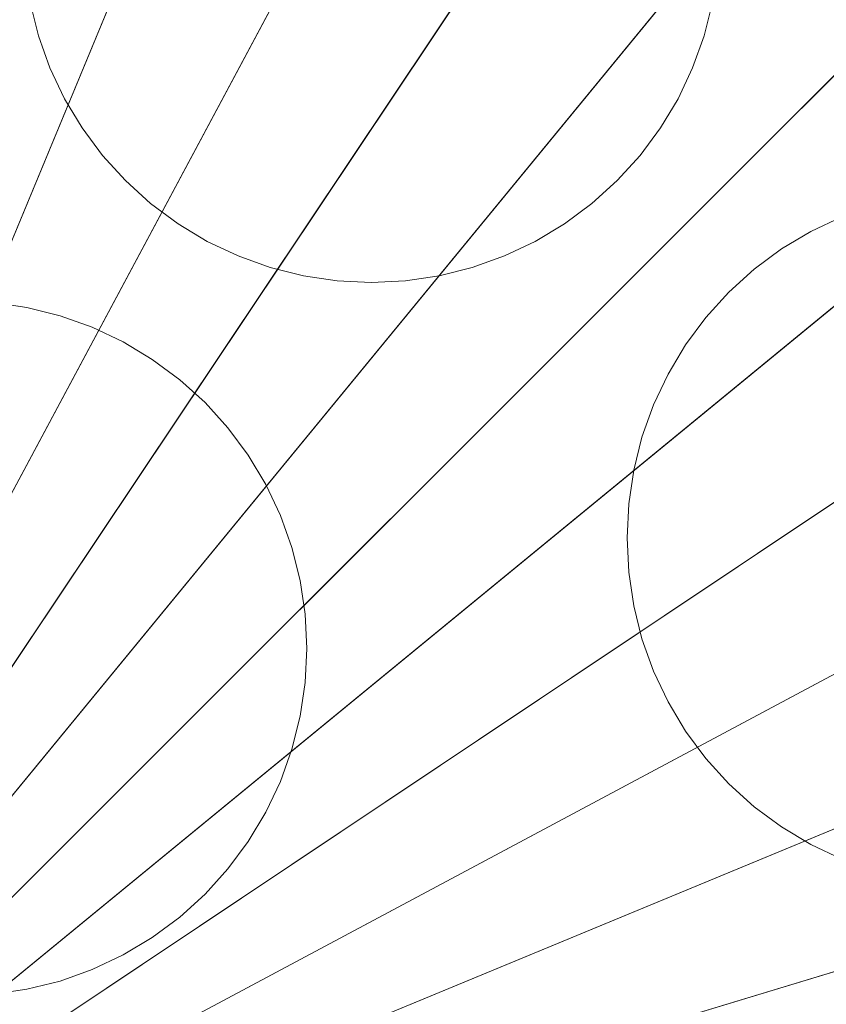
# Model space of a CAD drawing. Header units: millimetres. Extents: x 2270 to 2550, y -29847 to -29567.
# Tile 454 of 591: x 2438 to 2484, y -29687 to -29629. Entities that reach past the tile are written whole.
import ezdxf

# ---------------------------------------------------------------- set-up
doc = ezdxf.new("R2010")
doc.units = ezdxf.units.MM
doc.header["$LTSCALE"] = 25.4
doc.layers.add('Lighting-LED', color=7, linetype='Continuous', lineweight=5, true_color=0x000000)

msp = doc.modelspace()

# ---------------------------------------------------------------- linework, layer by layer
at = {"layer": 'Lighting-LED', "color": 18, "linetype": 'Continuous', "lineweight": 5, "true_color": 0x000000}
for points in [[(2410, -29707.5, -295.5), (2437.114, -29571.189, -295.5), (2450.345, -29574.502, -295.5)], [(2410, -29707.5, -295.5), (2450.345, -29574.502, -295.5), (2463.185, -29579.099, -295.5)], [(2410, -29707.5, -295.5), (2463.185, -29579.099, -295.5), (2475.516, -29584.928, -295.5)], [(2410, -29707.5, -295.5), (2475.516, -29584.928, -295.5), (2487.214, -29591.942, -295.5)], [(2445.972, -29588.916, -170.5), (2434.175, -29585.963, -170.5), (2410, -29707.5, -170.5)], [(2457.421, -29593.016, -170.5), (2445.972, -29588.916, -170.5), (2410, -29707.5, -170.5)], [(2410, -29707.5, -295.5), (2487.214, -29591.942, -295.5), (2498.168, -29600.067, -295.5)], [(2468.415, -29598.213, -170.5), (2457.421, -29593.016, -170.5), (2410, -29707.5, -170.5)], [(2478.845, -29604.466, -170.5), (2468.415, -29598.213, -170.5), (2410, -29707.5, -170.5)], [(2410, -29707.5, -295.5), (2498.168, -29600.067, -295.5), (2508.277, -29609.223, -295.5)], [(2488.612, -29611.711, -170.5), (2478.845, -29604.466, -170.5), (2410, -29707.5, -170.5)], [(2410, -29707.5, -295.5), (2508.277, -29609.223, -295.5), (2517.433, -29619.332, -295.5)], [(2497.626, -29619.874, -170.5), (2488.612, -29611.711, -170.5), (2410, -29707.5, -170.5)], [(2410, -29707.5, -295.5), (2517.433, -29619.332, -295.5), (2525.558, -29630.286, -295.5)], [(2505.789, -29628.888, -170.5), (2497.626, -29619.874, -170.5), (2410, -29707.5, -170.5)], [(2438.139, -29628.312, -293.913), (2438.139, -29628.312, -297.088), (2438.622, -29630.24, -297.088), (2438.622, -29630.24, -293.913)], [(2477.378, -29630.24, -293.913), (2477.378, -29630.24, -297.088), (2477.861, -29628.312, -297.088), (2477.861, -29628.312, -293.913)], [(2513.034, -29638.655, -170.5), (2505.789, -29628.888, -170.5), (2410, -29707.5, -170.5)], [(2410, -29707.5, -295.5), (2525.558, -29630.286, -295.5), (2532.572, -29641.984, -295.5)], [(2438.622, -29630.24, -293.913), (2438.622, -29630.24, -297.088), (2439.291, -29632.111, -297.088), (2439.291, -29632.111, -293.913)], [(2476.709, -29632.111, -293.913), (2476.709, -29632.111, -297.088), (2477.378, -29630.24, -297.088), (2477.378, -29630.24, -293.913)], [(2439.291, -29632.111, -293.913), (2439.291, -29632.111, -297.088), (2440.141, -29633.907, -297.088), (2440.141, -29633.907, -293.913)], [(2475.859, -29633.907, -293.913), (2475.859, -29633.907, -297.088), (2476.709, -29632.111, -297.088), (2476.709, -29632.111, -293.913)], [(2440.141, -29633.907, -293.913), (2440.141, -29633.907, -297.088), (2441.163, -29635.612, -297.088), (2441.163, -29635.612, -293.913)], [(2474.837, -29635.612, -293.913), (2474.837, -29635.612, -297.088), (2475.859, -29633.907, -297.088), (2475.859, -29633.907, -293.913)], [(2441.163, -29635.612, -293.913), (2441.163, -29635.612, -297.088), (2442.347, -29637.208, -297.088), (2442.347, -29637.208, -293.913)], [(2473.653, -29637.208, -293.913), (2473.653, -29637.208, -297.088), (2474.837, -29635.612, -297.088), (2474.837, -29635.612, -293.913)], [(2442.347, -29637.208, -293.913), (2442.347, -29637.208, -297.088), (2443.681, -29638.68, -297.088), (2443.681, -29638.68, -293.913)], [(2472.319, -29638.68, -293.913), (2472.319, -29638.68, -297.088), (2473.653, -29637.208, -297.088), (2473.653, -29637.208, -293.913)], [(2519.287, -29649.085, -170.5), (2513.034, -29638.655, -170.5), (2410, -29707.5, -170.5)], [(2443.681, -29638.68, -293.913), (2443.681, -29638.68, -297.088), (2445.154, -29640.015, -297.088), (2445.154, -29640.015, -293.913)], [(2470.846, -29640.015, -293.913), (2470.846, -29640.015, -297.088), (2472.319, -29638.68, -297.088), (2472.319, -29638.68, -293.913)], [(2445.154, -29640.015, -293.913), (2445.154, -29640.015, -297.088), (2446.75, -29641.199, -297.088), (2446.75, -29641.199, -293.913)], [(2469.25, -29641.199, -293.913), (2469.25, -29641.199, -297.088), (2470.846, -29640.015, -297.088), (2470.846, -29640.015, -293.913)], [(2485.389, -29640.791, -293.913), (2485.389, -29640.791, -297.088), (2483.593, -29641.641, -297.088), (2483.593, -29641.641, -293.913)], [(2446.75, -29641.199, -293.913), (2446.75, -29641.199, -297.088), (2448.454, -29642.22, -297.088), (2448.454, -29642.22, -293.913)], [(2467.546, -29642.22, -293.913), (2467.546, -29642.22, -297.088), (2469.25, -29641.199, -297.088), (2469.25, -29641.199, -293.913)], [(2410, -29707.5, -295.5), (2532.572, -29641.984, -295.5), (2538.401, -29654.315, -295.5)], [(2483.593, -29641.641, -293.913), (2483.593, -29641.641, -297.088), (2481.888, -29642.663, -297.088), (2481.888, -29642.663, -293.913)], [(2448.454, -29642.22, -293.913), (2448.454, -29642.22, -297.088), (2450.251, -29643.07, -297.088), (2450.251, -29643.07, -293.913)], [(2465.749, -29643.07, -293.913), (2465.749, -29643.07, -297.088), (2467.546, -29642.22, -297.088), (2467.546, -29642.22, -293.913)], [(2481.888, -29642.663, -293.913), (2481.888, -29642.663, -297.088), (2480.292, -29643.847, -297.088), (2480.292, -29643.847, -293.913)], [(2450.251, -29643.07, -293.913), (2450.251, -29643.07, -297.088), (2452.122, -29643.74, -297.088), (2452.122, -29643.74, -293.913)], [(2463.878, -29643.74, -293.913), (2463.878, -29643.74, -297.088), (2465.749, -29643.07, -297.088), (2465.749, -29643.07, -293.913)], [(2452.122, -29643.74, -293.913), (2452.122, -29643.74, -297.088), (2454.049, -29644.222, -297.088), (2454.049, -29644.222, -293.913)], [(2461.951, -29644.222, -293.913), (2461.951, -29644.222, -297.088), (2463.878, -29643.74, -297.088), (2463.878, -29643.74, -293.913)], [(2480.292, -29643.847, -293.913), (2480.292, -29643.847, -297.088), (2478.82, -29645.181, -297.088), (2478.82, -29645.181, -293.913)], [(2454.049, -29644.222, -293.913), (2454.049, -29644.222, -297.088), (2456.015, -29644.514, -297.088), (2456.015, -29644.514, -293.913)], [(2459.985, -29644.514, -293.913), (2459.985, -29644.514, -297.088), (2461.951, -29644.222, -297.088), (2461.951, -29644.222, -293.913)], [(2456.015, -29644.514, -293.913), (2456.015, -29644.514, -297.088), (2458, -29644.612, -297.088), (2458, -29644.612, -293.913)], [(2458, -29644.612, -293.913), (2458, -29644.612, -297.088), (2459.985, -29644.514, -297.088), (2459.985, -29644.514, -293.913)], [(2478.82, -29645.181, -293.913), (2478.82, -29645.181, -297.088), (2477.485, -29646.654, -297.088), (2477.485, -29646.654, -293.913)], [(2437.951, -29646.07, -293.913), (2437.951, -29646.07, -297.088), (2435.985, -29645.778, -297.088), (2435.985, -29645.778, -293.913)], [(2439.878, -29646.553, -293.913), (2439.878, -29646.553, -297.088), (2437.951, -29646.07, -297.088), (2437.951, -29646.07, -293.913)], [(2441.749, -29647.222, -293.913), (2441.749, -29647.222, -297.088), (2439.878, -29646.553, -297.088), (2439.878, -29646.553, -293.913)], [(2477.485, -29646.654, -293.913), (2477.485, -29646.654, -297.088), (2476.301, -29648.25, -297.088), (2476.301, -29648.25, -293.913)], [(2443.546, -29648.072, -293.913), (2443.546, -29648.072, -297.088), (2441.749, -29647.222, -297.088), (2441.749, -29647.222, -293.913)], [(2445.25, -29649.094, -293.913), (2445.25, -29649.094, -297.088), (2443.546, -29648.072, -297.088), (2443.546, -29648.072, -293.913)], [(2476.301, -29648.25, -293.913), (2476.301, -29648.25, -297.088), (2475.28, -29649.954, -297.088), (2475.28, -29649.954, -293.913)], [(2524.484, -29660.079, -170.5), (2519.287, -29649.085, -170.5), (2410, -29707.5, -170.5)], [(2446.846, -29650.277, -293.913), (2446.846, -29650.277, -297.088), (2445.25, -29649.094, -297.088), (2445.25, -29649.094, -293.913)], [(2475.28, -29649.954, -293.913), (2475.28, -29649.954, -297.088), (2474.43, -29651.751, -297.088), (2474.43, -29651.751, -293.913)], [(2448.319, -29651.612, -293.913), (2448.319, -29651.612, -297.088), (2446.846, -29650.277, -297.088), (2446.846, -29650.277, -293.913)], [(2449.653, -29653.084, -293.913), (2449.653, -29653.084, -297.088), (2448.319, -29651.612, -297.088), (2448.319, -29651.612, -293.913)], [(2474.43, -29651.751, -293.913), (2474.43, -29651.751, -297.088), (2473.76, -29653.622, -297.088), (2473.76, -29653.622, -293.913)], [(2450.837, -29654.68, -293.913), (2450.837, -29654.68, -297.088), (2449.653, -29653.084, -297.088), (2449.653, -29653.084, -293.913)], [(2473.76, -29653.622, -293.913), (2473.76, -29653.622, -297.088), (2473.278, -29655.549, -297.088), (2473.278, -29655.549, -293.913)], [(2410, -29707.5, -295.5), (2538.401, -29654.315, -295.5), (2542.998, -29667.155, -295.5)], [(2451.859, -29656.385, -293.913), (2451.859, -29656.385, -297.088), (2450.837, -29654.68, -297.088), (2450.837, -29654.68, -293.913)], [(2473.278, -29655.549, -293.913), (2473.278, -29655.549, -297.088), (2472.986, -29657.515, -297.088), (2472.986, -29657.515, -293.913)], [(2452.709, -29658.181, -293.913), (2452.709, -29658.181, -297.088), (2451.859, -29656.385, -297.088), (2451.859, -29656.385, -293.913)], [(2472.986, -29657.515, -293.913), (2472.986, -29657.515, -297.088), (2472.888, -29659.5, -297.088), (2472.888, -29659.5, -293.913)], [(2453.378, -29660.053, -293.913), (2453.378, -29660.053, -297.088), (2452.709, -29658.181, -297.088), (2452.709, -29658.181, -293.913)], [(2472.888, -29659.5, -293.913), (2472.888, -29659.5, -297.088), (2472.986, -29661.485, -297.088), (2472.986, -29661.485, -293.913)], [(2528.584, -29671.528, -170.5), (2524.484, -29660.079, -170.5), (2410, -29707.5, -170.5)], [(2453.861, -29661.98, -293.913), (2453.861, -29661.98, -297.088), (2453.378, -29660.053, -297.088), (2453.378, -29660.053, -293.913)], [(2472.986, -29661.485, -293.913), (2472.986, -29661.485, -297.088), (2473.278, -29663.451, -297.088), (2473.278, -29663.451, -293.913)], [(2454.152, -29663.946, -293.913), (2454.152, -29663.946, -297.088), (2453.861, -29661.98, -297.088), (2453.861, -29661.98, -293.913)], [(2454.25, -29665.931, -293.913), (2454.25, -29665.931, -297.088), (2454.152, -29663.946, -297.088), (2454.152, -29663.946, -293.913)], [(2473.278, -29663.451, -293.913), (2473.278, -29663.451, -297.088), (2473.76, -29665.378, -297.088), (2473.76, -29665.378, -293.913)], [(2473.76, -29665.378, -293.913), (2473.76, -29665.378, -297.088), (2474.43, -29667.249, -297.088), (2474.43, -29667.249, -293.913)], [(2454.152, -29667.916, -293.913), (2454.152, -29667.916, -297.088), (2454.25, -29665.931, -297.088), (2454.25, -29665.931, -293.913)], [(2410, -29707.5, -295.5), (2542.998, -29667.155, -295.5), (2546.311, -29680.386, -295.5)], [(2474.43, -29667.249, -293.913), (2474.43, -29667.249, -297.088), (2475.28, -29669.046, -297.088), (2475.28, -29669.046, -293.913)], [(2453.861, -29669.881, -293.913), (2453.861, -29669.881, -297.088), (2454.152, -29667.916, -297.088), (2454.152, -29667.916, -293.913)], [(2475.28, -29669.046, -293.913), (2475.28, -29669.046, -297.088), (2476.301, -29670.75, -297.088), (2476.301, -29670.75, -293.913)], [(2453.378, -29671.809, -293.913), (2453.378, -29671.809, -297.088), (2453.861, -29669.881, -297.088), (2453.861, -29669.881, -293.913)], [(2476.301, -29670.75, -293.913), (2476.301, -29670.75, -297.088), (2477.485, -29672.346, -297.088), (2477.485, -29672.346, -293.913)], [(2531.537, -29683.325, -170.5), (2528.584, -29671.528, -170.5), (2410, -29707.5, -170.5)], [(2452.709, -29673.68, -293.913), (2452.709, -29673.68, -297.088), (2453.378, -29671.809, -297.088), (2453.378, -29671.809, -293.913)], [(2477.485, -29672.346, -293.913), (2477.485, -29672.346, -297.088), (2478.82, -29673.819, -297.088), (2478.82, -29673.819, -293.913)], [(2451.859, -29675.477, -293.913), (2451.859, -29675.477, -297.088), (2452.709, -29673.68, -297.088), (2452.709, -29673.68, -293.913)], [(2478.82, -29673.819, -293.913), (2478.82, -29673.819, -297.088), (2480.292, -29675.153, -297.088), (2480.292, -29675.153, -293.913)], [(2480.292, -29675.153, -293.913), (2480.292, -29675.153, -297.088), (2481.888, -29676.337, -297.088), (2481.888, -29676.337, -293.913)], [(2450.837, -29677.181, -293.913), (2450.837, -29677.181, -297.088), (2451.859, -29675.477, -297.088), (2451.859, -29675.477, -293.913)], [(2481.888, -29676.337, -293.913), (2481.888, -29676.337, -297.088), (2483.593, -29677.359, -297.088), (2483.593, -29677.359, -293.913)], [(2449.653, -29678.777, -293.913), (2449.653, -29678.777, -297.088), (2450.837, -29677.181, -297.088), (2450.837, -29677.181, -293.913)], [(2483.593, -29677.359, -293.913), (2483.593, -29677.359, -297.088), (2485.389, -29678.209, -297.088), (2485.389, -29678.209, -293.913)], [(2448.319, -29680.25, -293.913), (2448.319, -29680.25, -297.088), (2449.653, -29678.777, -297.088), (2449.653, -29678.777, -293.913)], [(2410, -29707.5, -295.5), (2546.311, -29680.386, -295.5), (2548.311, -29693.878, -295.5)], [(2446.846, -29681.584, -293.913), (2446.846, -29681.584, -297.088), (2448.319, -29680.25, -297.088), (2448.319, -29680.25, -293.913)], [(2445.25, -29682.768, -293.913), (2445.25, -29682.768, -297.088), (2446.846, -29681.584, -297.088), (2446.846, -29681.584, -293.913)], [(2443.546, -29683.79, -293.913), (2443.546, -29683.79, -297.088), (2445.25, -29682.768, -297.088), (2445.25, -29682.768, -293.913)], [(2533.321, -29695.354, -170.5), (2531.537, -29683.325, -170.5), (2410, -29707.5, -170.5)], [(2441.749, -29684.639, -293.913), (2441.749, -29684.639, -297.088), (2443.546, -29683.79, -297.088), (2443.546, -29683.79, -293.913)], [(2439.878, -29685.309, -293.913), (2439.878, -29685.309, -297.088), (2441.749, -29684.639, -297.088), (2441.749, -29684.639, -293.913)], [(2437.951, -29685.792, -293.913), (2437.951, -29685.792, -297.088), (2439.878, -29685.309, -297.088), (2439.878, -29685.309, -293.913)], [(2435.985, -29686.083, -293.913), (2435.985, -29686.083, -297.088), (2437.951, -29685.792, -297.088), (2437.951, -29685.792, -293.913)]]:
    msp.add_3dface(points, dxfattribs=at)
for points, invisible_edges in [([(2450.251, -29605.653, -297.088), (2465.749, -29643.07, -297.088), (2437.75, -29624.362, -297.088), (2450.251, -29605.653, -297.088)], 15), ([(2450.251, -29605.653, -293.913), (2465.749, -29643.07, -293.913), (2437.75, -29624.362, -293.913), (2450.251, -29605.653, -293.913)], 15), ([(2450.251, -29605.653, -297.088), (2478.25, -29624.362, -297.088), (2465.749, -29643.07, -297.088), (2450.251, -29605.653, -297.088)], 15), ([(2450.251, -29605.653, -293.913), (2478.25, -29624.362, -293.913), (2465.749, -29643.07, -293.913), (2450.251, -29605.653, -293.913)], 15), ([(2438.622, -29630.24, -297.088), (2438.139, -29628.312, -297.088), (2437.75, -29624.362, -297.088), (2438.622, -29630.24, -297.088)], 14), ([(2440.141, -29633.907, -297.088), (2438.622, -29630.24, -297.088), (2437.75, -29624.362, -297.088), (2440.141, -29633.907, -297.088)], 15), ([(2445.154, -29640.015, -297.088), (2440.141, -29633.907, -297.088), (2437.75, -29624.362, -297.088), (2445.154, -29640.015, -297.088)], 15), ([(2465.749, -29643.07, -297.088), (2445.154, -29640.015, -297.088), (2437.75, -29624.362, -297.088), (2465.749, -29643.07, -297.088)], 15), ([(2438.622, -29630.24, -293.913), (2438.139, -29628.312, -293.913), (2437.75, -29624.362, -293.913), (2438.622, -29630.24, -293.913)], 14), ([(2440.141, -29633.907, -293.913), (2438.622, -29630.24, -293.913), (2437.75, -29624.362, -293.913), (2440.141, -29633.907, -293.913)], 15), ([(2445.154, -29640.015, -293.913), (2440.141, -29633.907, -293.913), (2437.75, -29624.362, -293.913), (2445.154, -29640.015, -293.913)], 15), ([(2465.749, -29643.07, -293.913), (2445.154, -29640.015, -293.913), (2437.75, -29624.362, -293.913), (2465.749, -29643.07, -293.913)], 15), ([(2478.25, -29624.362, -297.088), (2475.859, -29633.907, -297.088), (2465.749, -29643.07, -297.088), (2478.25, -29624.362, -297.088)], 15), ([(2478.25, -29624.362, -293.913), (2475.859, -29633.907, -293.913), (2465.749, -29643.07, -293.913), (2478.25, -29624.362, -293.913)], 15), ([(2478.25, -29624.362, -297.088), (2477.378, -29630.24, -297.088), (2475.859, -29633.907, -297.088), (2478.25, -29624.362, -297.088)], 15), ([(2478.25, -29624.362, -293.913), (2477.378, -29630.24, -293.913), (2475.859, -29633.907, -293.913), (2478.25, -29624.362, -293.913)], 15), ([(2478.25, -29624.362, -297.088), (2477.861, -29628.312, -297.088), (2477.378, -29630.24, -297.088), (2478.25, -29624.362, -297.088)], 13), ([(2478.25, -29624.362, -293.913), (2477.861, -29628.312, -293.913), (2477.378, -29630.24, -293.913), (2478.25, -29624.362, -293.913)], 13), ([(2440.141, -29633.907, -297.088), (2439.291, -29632.111, -297.088), (2438.622, -29630.24, -297.088), (2440.141, -29633.907, -297.088)], 12), ([(2440.141, -29633.907, -293.913), (2439.291, -29632.111, -293.913), (2438.622, -29630.24, -293.913), (2440.141, -29633.907, -293.913)], 12), ([(2477.378, -29630.24, -297.088), (2476.709, -29632.111, -297.088), (2475.859, -29633.907, -297.088), (2477.378, -29630.24, -297.088)], 12), ([(2477.378, -29630.24, -293.913), (2476.709, -29632.111, -293.913), (2475.859, -29633.907, -293.913), (2477.378, -29630.24, -293.913)], 12), ([(2442.347, -29637.208, -297.088), (2441.163, -29635.612, -297.088), (2440.141, -29633.907, -297.088), (2442.347, -29637.208, -297.088)], 12), ([(2445.154, -29640.015, -297.088), (2442.347, -29637.208, -297.088), (2440.141, -29633.907, -297.088), (2445.154, -29640.015, -297.088)], 15), ([(2442.347, -29637.208, -293.913), (2441.163, -29635.612, -293.913), (2440.141, -29633.907, -293.913), (2442.347, -29637.208, -293.913)], 12), ([(2445.154, -29640.015, -293.913), (2442.347, -29637.208, -293.913), (2440.141, -29633.907, -293.913), (2445.154, -29640.015, -293.913)], 15), ([(2475.859, -29633.907, -297.088), (2470.846, -29640.015, -297.088), (2465.749, -29643.07, -297.088), (2475.859, -29633.907, -297.088)], 15), ([(2475.859, -29633.907, -293.913), (2470.846, -29640.015, -293.913), (2465.749, -29643.07, -293.913), (2475.859, -29633.907, -293.913)], 15), ([(2475.859, -29633.907, -297.088), (2473.653, -29637.208, -297.088), (2470.846, -29640.015, -297.088), (2475.859, -29633.907, -297.088)], 15), ([(2475.859, -29633.907, -293.913), (2473.653, -29637.208, -293.913), (2470.846, -29640.015, -293.913), (2475.859, -29633.907, -293.913)], 15), ([(2475.859, -29633.907, -297.088), (2474.837, -29635.612, -297.088), (2473.653, -29637.208, -297.088), (2475.859, -29633.907, -297.088)], 12), ([(2475.859, -29633.907, -293.913), (2474.837, -29635.612, -293.913), (2473.653, -29637.208, -293.913), (2475.859, -29633.907, -293.913)], 12), ([(2445.154, -29640.015, -297.088), (2443.681, -29638.68, -297.088), (2442.347, -29637.208, -297.088), (2445.154, -29640.015, -297.088)], 12), ([(2445.154, -29640.015, -293.913), (2443.681, -29638.68, -293.913), (2442.347, -29637.208, -293.913), (2445.154, -29640.015, -293.913)], 12), ([(2473.653, -29637.208, -297.088), (2472.319, -29638.68, -297.088), (2470.846, -29640.015, -297.088), (2473.653, -29637.208, -297.088)], 12), ([(2473.653, -29637.208, -293.913), (2472.319, -29638.68, -293.913), (2470.846, -29640.015, -293.913), (2473.653, -29637.208, -293.913)], 12), ([(2448.454, -29642.22, -297.088), (2446.75, -29641.199, -297.088), (2445.154, -29640.015, -297.088), (2448.454, -29642.22, -297.088)], 12), ([(2450.251, -29643.07, -297.088), (2448.454, -29642.22, -297.088), (2445.154, -29640.015, -297.088), (2450.251, -29643.07, -297.088)], 14), ([(2456.015, -29644.514, -297.088), (2450.251, -29643.07, -297.088), (2445.154, -29640.015, -297.088), (2456.015, -29644.514, -297.088)], 15), ([(2465.749, -29643.07, -297.088), (2456.015, -29644.514, -297.088), (2445.154, -29640.015, -297.088), (2465.749, -29643.07, -297.088)], 15), ([(2448.454, -29642.22, -293.913), (2446.75, -29641.199, -293.913), (2445.154, -29640.015, -293.913), (2448.454, -29642.22, -293.913)], 12), ([(2450.251, -29643.07, -293.913), (2448.454, -29642.22, -293.913), (2445.154, -29640.015, -293.913), (2450.251, -29643.07, -293.913)], 14), ([(2456.015, -29644.514, -293.913), (2450.251, -29643.07, -293.913), (2445.154, -29640.015, -293.913), (2456.015, -29644.514, -293.913)], 15), ([(2465.749, -29643.07, -293.913), (2456.015, -29644.514, -293.913), (2445.154, -29640.015, -293.913), (2465.749, -29643.07, -293.913)], 15), ([(2470.846, -29640.015, -297.088), (2467.546, -29642.22, -297.088), (2465.749, -29643.07, -297.088), (2470.846, -29640.015, -297.088)], 13), ([(2470.846, -29640.015, -293.913), (2467.546, -29642.22, -293.913), (2465.749, -29643.07, -293.913), (2470.846, -29640.015, -293.913)], 13), ([(2470.846, -29640.015, -297.088), (2469.25, -29641.199, -297.088), (2467.546, -29642.22, -297.088), (2470.846, -29640.015, -297.088)], 12), ([(2470.846, -29640.015, -293.913), (2469.25, -29641.199, -293.913), (2467.546, -29642.22, -293.913), (2470.846, -29640.015, -293.913)], 12), ([(2474.43, -29651.751, -297.088), (2480.292, -29643.847, -297.088), (2485.389, -29640.791, -297.088), (2474.43, -29651.751, -297.088)], 15), ([(2474.43, -29651.751, -297.088), (2485.389, -29640.791, -297.088), (2500.888, -29640.791, -297.088), (2474.43, -29651.751, -297.088)], 15), ([(2477.485, -29672.346, -297.088), (2474.43, -29651.751, -297.088), (2500.888, -29640.791, -297.088), (2477.485, -29672.346, -297.088)], 15), ([(2474.43, -29651.751, -293.913), (2480.292, -29643.847, -293.913), (2485.389, -29640.791, -293.913), (2474.43, -29651.751, -293.913)], 15), ([(2474.43, -29651.751, -293.913), (2485.389, -29640.791, -293.913), (2500.888, -29640.791, -293.913), (2474.43, -29651.751, -293.913)], 15), ([(2477.485, -29672.346, -293.913), (2474.43, -29651.751, -293.913), (2500.888, -29640.791, -293.913), (2477.485, -29672.346, -293.913)], 15), ([(2500.888, -29640.791, -297.088), (2511.847, -29667.249, -297.088), (2477.485, -29672.346, -297.088), (2500.888, -29640.791, -297.088)], 15), ([(2500.888, -29640.791, -293.913), (2511.847, -29667.249, -293.913), (2477.485, -29672.346, -293.913), (2500.888, -29640.791, -293.913)], 15), ([(2480.292, -29643.847, -297.088), (2483.593, -29641.641, -297.088), (2485.389, -29640.791, -297.088), (2480.292, -29643.847, -297.088)], 13), ([(2480.292, -29643.847, -293.913), (2483.593, -29641.641, -293.913), (2485.389, -29640.791, -293.913), (2480.292, -29643.847, -293.913)], 13), ([(2480.292, -29643.847, -297.088), (2481.888, -29642.663, -297.088), (2483.593, -29641.641, -297.088), (2480.292, -29643.847, -297.088)], 12), ([(2480.292, -29643.847, -293.913), (2481.888, -29642.663, -293.913), (2483.593, -29641.641, -293.913), (2480.292, -29643.847, -293.913)], 12), ([(2454.049, -29644.222, -297.088), (2452.122, -29643.74, -297.088), (2450.251, -29643.07, -297.088), (2454.049, -29644.222, -297.088)], 12), ([(2456.015, -29644.514, -297.088), (2454.049, -29644.222, -297.088), (2450.251, -29643.07, -297.088), (2456.015, -29644.514, -297.088)], 14), ([(2454.049, -29644.222, -293.913), (2452.122, -29643.74, -293.913), (2450.251, -29643.07, -293.913), (2454.049, -29644.222, -293.913)], 12), ([(2456.015, -29644.514, -293.913), (2454.049, -29644.222, -293.913), (2450.251, -29643.07, -293.913), (2456.015, -29644.514, -293.913)], 14), ([(2465.749, -29643.07, -297.088), (2459.985, -29644.514, -297.088), (2456.015, -29644.514, -297.088), (2465.749, -29643.07, -297.088)], 15), ([(2465.749, -29643.07, -293.913), (2459.985, -29644.514, -293.913), (2456.015, -29644.514, -293.913), (2465.749, -29643.07, -293.913)], 15), ([(2465.749, -29643.07, -297.088), (2461.951, -29644.222, -297.088), (2459.985, -29644.514, -297.088), (2465.749, -29643.07, -297.088)], 13), ([(2465.749, -29643.07, -293.913), (2461.951, -29644.222, -293.913), (2459.985, -29644.514, -293.913), (2465.749, -29643.07, -293.913)], 13), ([(2465.749, -29643.07, -297.088), (2463.878, -29643.74, -297.088), (2461.951, -29644.222, -297.088), (2465.749, -29643.07, -297.088)], 12), ([(2465.749, -29643.07, -293.913), (2463.878, -29643.74, -293.913), (2461.951, -29644.222, -293.913), (2465.749, -29643.07, -293.913)], 12), ([(2474.43, -29651.751, -297.088), (2477.485, -29646.654, -297.088), (2480.292, -29643.847, -297.088), (2474.43, -29651.751, -297.088)], 15), ([(2474.43, -29651.751, -293.913), (2477.485, -29646.654, -293.913), (2480.292, -29643.847, -293.913), (2474.43, -29651.751, -293.913)], 15), ([(2477.485, -29646.654, -297.088), (2478.82, -29645.181, -297.088), (2480.292, -29643.847, -297.088), (2477.485, -29646.654, -297.088)], 12), ([(2477.485, -29646.654, -293.913), (2478.82, -29645.181, -293.913), (2480.292, -29643.847, -293.913), (2477.485, -29646.654, -293.913)], 12), ([(2459.985, -29644.514, -297.088), (2458, -29644.612, -297.088), (2456.015, -29644.514, -297.088), (2459.985, -29644.514, -297.088)], 12), ([(2459.985, -29644.514, -293.913), (2458, -29644.612, -293.913), (2456.015, -29644.514, -293.913), (2459.985, -29644.514, -293.913)], 12), ([(2421.154, -29650.277, -297.088), (2435.985, -29645.778, -297.088), (2446.846, -29650.277, -297.088), (2421.154, -29650.277, -297.088)], 15), ([(2421.154, -29650.277, -293.913), (2435.985, -29645.778, -293.913), (2446.846, -29650.277, -293.913), (2421.154, -29650.277, -293.913)], 15), ([(2435.985, -29645.778, -297.088), (2437.951, -29646.07, -297.088), (2441.749, -29647.222, -297.088), (2435.985, -29645.778, -297.088)], 14), ([(2435.985, -29645.778, -297.088), (2441.749, -29647.222, -297.088), (2446.846, -29650.277, -297.088), (2435.985, -29645.778, -297.088)], 15), ([(2435.985, -29645.778, -293.913), (2437.951, -29646.07, -293.913), (2441.749, -29647.222, -293.913), (2435.985, -29645.778, -293.913)], 14), ([(2435.985, -29645.778, -293.913), (2441.749, -29647.222, -293.913), (2446.846, -29650.277, -293.913), (2435.985, -29645.778, -293.913)], 15), ([(2437.951, -29646.07, -297.088), (2439.878, -29646.553, -297.088), (2441.749, -29647.222, -297.088), (2437.951, -29646.07, -297.088)], 12), ([(2437.951, -29646.07, -293.913), (2439.878, -29646.553, -293.913), (2441.749, -29647.222, -293.913), (2437.951, -29646.07, -293.913)], 12), ([(2474.43, -29651.751, -297.088), (2475.28, -29649.954, -297.088), (2477.485, -29646.654, -297.088), (2474.43, -29651.751, -297.088)], 14), ([(2474.43, -29651.751, -293.913), (2475.28, -29649.954, -293.913), (2477.485, -29646.654, -293.913), (2474.43, -29651.751, -293.913)], 14), ([(2475.28, -29649.954, -297.088), (2476.301, -29648.25, -297.088), (2477.485, -29646.654, -297.088), (2475.28, -29649.954, -297.088)], 12), ([(2475.28, -29649.954, -293.913), (2476.301, -29648.25, -293.913), (2477.485, -29646.654, -293.913), (2475.28, -29649.954, -293.913)], 12), ([(2441.749, -29647.222, -297.088), (2443.546, -29648.072, -297.088), (2446.846, -29650.277, -297.088), (2441.749, -29647.222, -297.088)], 14), ([(2441.749, -29647.222, -293.913), (2443.546, -29648.072, -293.913), (2446.846, -29650.277, -293.913), (2441.749, -29647.222, -293.913)], 14), ([(2443.546, -29648.072, -297.088), (2445.25, -29649.094, -297.088), (2446.846, -29650.277, -297.088), (2443.546, -29648.072, -297.088)], 12), ([(2443.546, -29648.072, -293.913), (2445.25, -29649.094, -293.913), (2446.846, -29650.277, -293.913), (2443.546, -29648.072, -293.913)], 12), ([(2416.141, -29675.477, -297.088), (2421.154, -29650.277, -297.088), (2446.846, -29650.277, -297.088), (2416.141, -29675.477, -297.088)], 15), ([(2446.846, -29650.277, -297.088), (2451.859, -29675.477, -297.088), (2416.141, -29675.477, -297.088), (2446.846, -29650.277, -297.088)], 15), ([(2416.141, -29675.477, -293.913), (2421.154, -29650.277, -293.913), (2446.846, -29650.277, -293.913), (2416.141, -29675.477, -293.913)], 15), ([(2446.846, -29650.277, -293.913), (2451.859, -29675.477, -293.913), (2416.141, -29675.477, -293.913), (2446.846, -29650.277, -293.913)], 15), ([(2446.846, -29650.277, -297.088), (2448.319, -29651.612, -297.088), (2450.837, -29654.68, -297.088), (2446.846, -29650.277, -297.088)], 14), ([(2446.846, -29650.277, -297.088), (2450.837, -29654.68, -297.088), (2452.709, -29658.181, -297.088), (2446.846, -29650.277, -297.088)], 15), ([(2446.846, -29650.277, -297.088), (2452.709, -29658.181, -297.088), (2454.152, -29663.946, -297.088), (2446.846, -29650.277, -297.088)], 15), ([(2446.846, -29650.277, -297.088), (2454.152, -29663.946, -297.088), (2451.859, -29675.477, -297.088), (2446.846, -29650.277, -297.088)], 15), ([(2446.846, -29650.277, -293.913), (2448.319, -29651.612, -293.913), (2450.837, -29654.68, -293.913), (2446.846, -29650.277, -293.913)], 14), ([(2446.846, -29650.277, -293.913), (2450.837, -29654.68, -293.913), (2452.709, -29658.181, -293.913), (2446.846, -29650.277, -293.913)], 15), ([(2446.846, -29650.277, -293.913), (2452.709, -29658.181, -293.913), (2454.152, -29663.946, -293.913), (2446.846, -29650.277, -293.913)], 15), ([(2446.846, -29650.277, -293.913), (2454.152, -29663.946, -293.913), (2451.859, -29675.477, -293.913), (2446.846, -29650.277, -293.913)], 15), ([(2448.319, -29651.612, -297.088), (2449.653, -29653.084, -297.088), (2450.837, -29654.68, -297.088), (2448.319, -29651.612, -297.088)], 12), ([(2448.319, -29651.612, -293.913), (2449.653, -29653.084, -293.913), (2450.837, -29654.68, -293.913), (2448.319, -29651.612, -293.913)], 12), ([(2472.986, -29657.515, -297.088), (2473.278, -29655.549, -297.088), (2474.43, -29651.751, -297.088), (2472.986, -29657.515, -297.088)], 14), ([(2472.986, -29661.485, -297.088), (2472.986, -29657.515, -297.088), (2474.43, -29651.751, -297.088), (2472.986, -29661.485, -297.088)], 15), ([(2477.485, -29672.346, -297.088), (2472.986, -29661.485, -297.088), (2474.43, -29651.751, -297.088), (2477.485, -29672.346, -297.088)], 15), ([(2472.986, -29657.515, -293.913), (2473.278, -29655.549, -293.913), (2474.43, -29651.751, -293.913), (2472.986, -29657.515, -293.913)], 14), ([(2472.986, -29661.485, -293.913), (2472.986, -29657.515, -293.913), (2474.43, -29651.751, -293.913), (2472.986, -29661.485, -293.913)], 15), ([(2477.485, -29672.346, -293.913), (2472.986, -29661.485, -293.913), (2474.43, -29651.751, -293.913), (2477.485, -29672.346, -293.913)], 15), ([(2473.278, -29655.549, -297.088), (2473.76, -29653.622, -297.088), (2474.43, -29651.751, -297.088), (2473.278, -29655.549, -297.088)], 12), ([(2473.278, -29655.549, -293.913), (2473.76, -29653.622, -293.913), (2474.43, -29651.751, -293.913), (2473.278, -29655.549, -293.913)], 12), ([(2450.837, -29654.68, -297.088), (2451.859, -29656.385, -297.088), (2452.709, -29658.181, -297.088), (2450.837, -29654.68, -297.088)], 12), ([(2450.837, -29654.68, -293.913), (2451.859, -29656.385, -293.913), (2452.709, -29658.181, -293.913), (2450.837, -29654.68, -293.913)], 12), ([(2472.986, -29661.485, -297.088), (2472.888, -29659.5, -297.088), (2472.986, -29657.515, -297.088), (2472.986, -29661.485, -297.088)], 12), ([(2472.986, -29661.485, -293.913), (2472.888, -29659.5, -293.913), (2472.986, -29657.515, -293.913), (2472.986, -29661.485, -293.913)], 12), ([(2452.709, -29658.181, -297.088), (2453.378, -29660.053, -297.088), (2454.152, -29663.946, -297.088), (2452.709, -29658.181, -297.088)], 14), ([(2452.709, -29658.181, -293.913), (2453.378, -29660.053, -293.913), (2454.152, -29663.946, -293.913), (2452.709, -29658.181, -293.913)], 14), ([(2453.378, -29660.053, -297.088), (2453.861, -29661.98, -297.088), (2454.152, -29663.946, -297.088), (2453.378, -29660.053, -297.088)], 12), ([(2453.378, -29660.053, -293.913), (2453.861, -29661.98, -293.913), (2454.152, -29663.946, -293.913), (2453.378, -29660.053, -293.913)], 12), ([(2474.43, -29667.249, -297.088), (2473.278, -29663.451, -297.088), (2472.986, -29661.485, -297.088), (2474.43, -29667.249, -297.088)], 13), ([(2477.485, -29672.346, -297.088), (2474.43, -29667.249, -297.088), (2472.986, -29661.485, -297.088), (2477.485, -29672.346, -297.088)], 15), ([(2474.43, -29667.249, -293.913), (2473.278, -29663.451, -293.913), (2472.986, -29661.485, -293.913), (2474.43, -29667.249, -293.913)], 13), ([(2477.485, -29672.346, -293.913), (2474.43, -29667.249, -293.913), (2472.986, -29661.485, -293.913), (2477.485, -29672.346, -293.913)], 15), ([(2454.152, -29663.946, -297.088), (2453.378, -29671.809, -297.088), (2451.859, -29675.477, -297.088), (2454.152, -29663.946, -297.088)], 15), ([(2454.152, -29663.946, -293.913), (2453.378, -29671.809, -293.913), (2451.859, -29675.477, -293.913), (2454.152, -29663.946, -293.913)], 15), ([(2454.152, -29663.946, -297.088), (2454.25, -29665.931, -297.088), (2453.378, -29671.809, -297.088), (2454.152, -29663.946, -297.088)], 14), ([(2454.152, -29663.946, -293.913), (2454.25, -29665.931, -293.913), (2453.378, -29671.809, -293.913), (2454.152, -29663.946, -293.913)], 14), ([(2474.43, -29667.249, -297.088), (2473.76, -29665.378, -297.088), (2473.278, -29663.451, -297.088), (2474.43, -29667.249, -297.088)], 12), ([(2474.43, -29667.249, -293.913), (2473.76, -29665.378, -293.913), (2473.278, -29663.451, -293.913), (2474.43, -29667.249, -293.913)], 12), ([(2454.25, -29665.931, -297.088), (2453.861, -29669.881, -297.088), (2453.378, -29671.809, -297.088), (2454.25, -29665.931, -297.088)], 13), ([(2454.25, -29665.931, -293.913), (2453.861, -29669.881, -293.913), (2453.378, -29671.809, -293.913), (2454.25, -29665.931, -293.913)], 13), ([(2454.25, -29665.931, -297.088), (2454.152, -29667.916, -297.088), (2453.861, -29669.881, -297.088), (2454.25, -29665.931, -297.088)], 12), ([(2454.25, -29665.931, -293.913), (2454.152, -29667.916, -293.913), (2453.861, -29669.881, -293.913), (2454.25, -29665.931, -293.913)], 12), ([(2477.485, -29672.346, -297.088), (2475.28, -29669.046, -297.088), (2474.43, -29667.249, -297.088), (2477.485, -29672.346, -297.088)], 13), ([(2477.485, -29672.346, -293.913), (2475.28, -29669.046, -293.913), (2474.43, -29667.249, -293.913), (2477.485, -29672.346, -293.913)], 13), ([(2511.847, -29667.249, -297.088), (2500.888, -29678.209, -297.088), (2477.485, -29672.346, -297.088), (2511.847, -29667.249, -297.088)], 15), ([(2511.847, -29667.249, -293.913), (2500.888, -29678.209, -293.913), (2477.485, -29672.346, -293.913), (2511.847, -29667.249, -293.913)], 15), ([(2477.485, -29672.346, -297.088), (2476.301, -29670.75, -297.088), (2475.28, -29669.046, -297.088), (2477.485, -29672.346, -297.088)], 12), ([(2477.485, -29672.346, -293.913), (2476.301, -29670.75, -293.913), (2475.28, -29669.046, -293.913), (2477.485, -29672.346, -293.913)], 12), ([(2453.378, -29671.809, -297.088), (2452.709, -29673.68, -297.088), (2451.859, -29675.477, -297.088), (2453.378, -29671.809, -297.088)], 12), ([(2453.378, -29671.809, -293.913), (2452.709, -29673.68, -293.913), (2451.859, -29675.477, -293.913), (2453.378, -29671.809, -293.913)], 12), ([(2480.292, -29675.153, -297.088), (2478.82, -29673.819, -297.088), (2477.485, -29672.346, -297.088), (2480.292, -29675.153, -297.088)], 12), ([(2485.389, -29678.209, -297.088), (2480.292, -29675.153, -297.088), (2477.485, -29672.346, -297.088), (2485.389, -29678.209, -297.088)], 15), ([(2500.888, -29678.209, -297.088), (2485.389, -29678.209, -297.088), (2477.485, -29672.346, -297.088), (2500.888, -29678.209, -297.088)], 15), ([(2480.292, -29675.153, -293.913), (2478.82, -29673.819, -293.913), (2477.485, -29672.346, -293.913), (2480.292, -29675.153, -293.913)], 12), ([(2485.389, -29678.209, -293.913), (2480.292, -29675.153, -293.913), (2477.485, -29672.346, -293.913), (2485.389, -29678.209, -293.913)], 15), ([(2500.888, -29678.209, -293.913), (2485.389, -29678.209, -293.913), (2477.485, -29672.346, -293.913), (2500.888, -29678.209, -293.913)], 15), ([(2483.593, -29677.359, -297.088), (2481.888, -29676.337, -297.088), (2480.292, -29675.153, -297.088), (2483.593, -29677.359, -297.088)], 12), ([(2485.389, -29678.209, -297.088), (2483.593, -29677.359, -297.088), (2480.292, -29675.153, -297.088), (2485.389, -29678.209, -297.088)], 14), ([(2483.593, -29677.359, -293.913), (2481.888, -29676.337, -293.913), (2480.292, -29675.153, -293.913), (2483.593, -29677.359, -293.913)], 12), ([(2485.389, -29678.209, -293.913), (2483.593, -29677.359, -293.913), (2480.292, -29675.153, -293.913), (2485.389, -29678.209, -293.913)], 14), ([(2451.859, -29675.477, -297.088), (2432.015, -29686.083, -297.088), (2416.141, -29675.477, -297.088), (2451.859, -29675.477, -297.088)], 15), ([(2451.859, -29675.477, -293.913), (2432.015, -29686.083, -293.913), (2416.141, -29675.477, -293.913), (2451.859, -29675.477, -293.913)], 15), ([(2451.859, -29675.477, -297.088), (2441.749, -29684.639, -297.088), (2432.015, -29686.083, -297.088), (2451.859, -29675.477, -297.088)], 15), ([(2451.859, -29675.477, -293.913), (2441.749, -29684.639, -293.913), (2432.015, -29686.083, -293.913), (2451.859, -29675.477, -293.913)], 15), ([(2451.859, -29675.477, -297.088), (2446.846, -29681.584, -297.088), (2441.749, -29684.639, -297.088), (2451.859, -29675.477, -297.088)], 15), ([(2451.859, -29675.477, -293.913), (2446.846, -29681.584, -293.913), (2441.749, -29684.639, -293.913), (2451.859, -29675.477, -293.913)], 15), ([(2451.859, -29675.477, -297.088), (2449.653, -29678.777, -297.088), (2446.846, -29681.584, -297.088), (2451.859, -29675.477, -297.088)], 15), ([(2451.859, -29675.477, -293.913), (2449.653, -29678.777, -293.913), (2446.846, -29681.584, -293.913), (2451.859, -29675.477, -293.913)], 15), ([(2451.859, -29675.477, -297.088), (2450.837, -29677.181, -297.088), (2449.653, -29678.777, -297.088), (2451.859, -29675.477, -297.088)], 12), ([(2451.859, -29675.477, -293.913), (2450.837, -29677.181, -293.913), (2449.653, -29678.777, -293.913), (2451.859, -29675.477, -293.913)], 12), ([(2449.653, -29678.777, -297.088), (2448.319, -29680.25, -297.088), (2446.846, -29681.584, -297.088), (2449.653, -29678.777, -297.088)], 12), ([(2449.653, -29678.777, -293.913), (2448.319, -29680.25, -293.913), (2446.846, -29681.584, -293.913), (2449.653, -29678.777, -293.913)], 12), ([(2446.846, -29681.584, -297.088), (2443.546, -29683.79, -297.088), (2441.749, -29684.639, -297.088), (2446.846, -29681.584, -297.088)], 13), ([(2446.846, -29681.584, -293.913), (2443.546, -29683.79, -293.913), (2441.749, -29684.639, -293.913), (2446.846, -29681.584, -293.913)], 13), ([(2446.846, -29681.584, -297.088), (2445.25, -29682.768, -297.088), (2443.546, -29683.79, -297.088), (2446.846, -29681.584, -297.088)], 12), ([(2446.846, -29681.584, -293.913), (2445.25, -29682.768, -293.913), (2443.546, -29683.79, -293.913), (2446.846, -29681.584, -293.913)], 12), ([(2441.749, -29684.639, -297.088), (2435.985, -29686.083, -297.088), (2432.015, -29686.083, -297.088), (2441.749, -29684.639, -297.088)], 15), ([(2441.749, -29684.639, -293.913), (2435.985, -29686.083, -293.913), (2432.015, -29686.083, -293.913), (2441.749, -29684.639, -293.913)], 15), ([(2441.749, -29684.639, -297.088), (2437.951, -29685.792, -297.088), (2435.985, -29686.083, -297.088), (2441.749, -29684.639, -297.088)], 13), ([(2441.749, -29684.639, -293.913), (2437.951, -29685.792, -293.913), (2435.985, -29686.083, -293.913), (2441.749, -29684.639, -293.913)], 13), ([(2441.749, -29684.639, -297.088), (2439.878, -29685.309, -297.088), (2437.951, -29685.792, -297.088), (2441.749, -29684.639, -297.088)], 12), ([(2441.749, -29684.639, -293.913), (2439.878, -29685.309, -293.913), (2437.951, -29685.792, -293.913), (2441.749, -29684.639, -293.913)], 12)]:
    msp.add_3dface(points, dxfattribs=dict(at, invisible_edges=invisible_edges))

doc.saveas('drawing.dxf')
